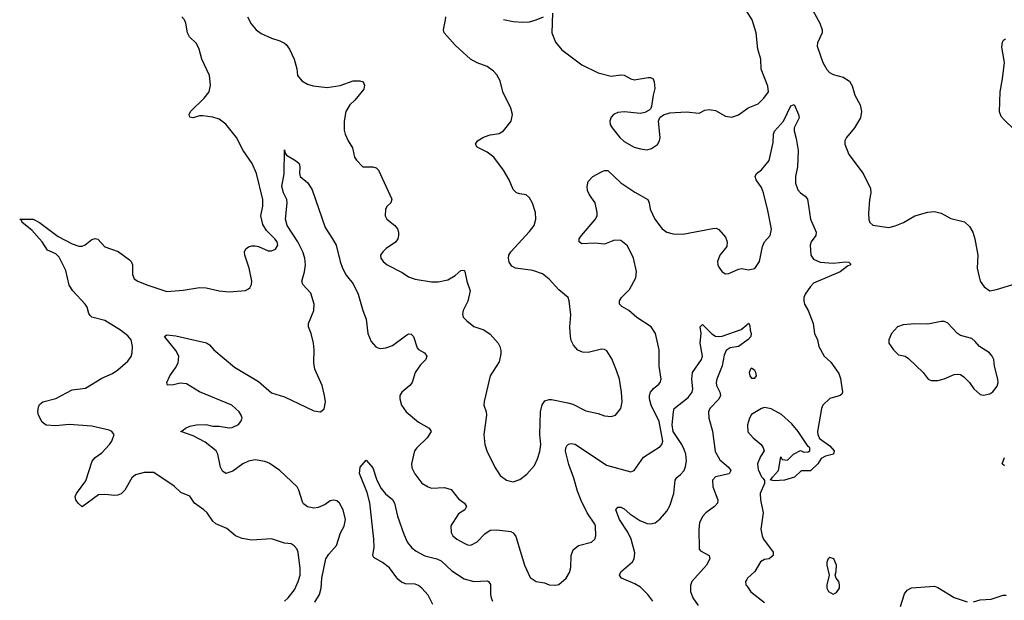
# Model space of a CAD drawing. Header units: inches. Extents: x 1839270 to 1929235, y 762242 to 910350.
# Tile 349 of 362: x 1905548 to 1911578, y 891435 to 894992. Entities that reach past the tile are written whole.
import ezdxf

# ---------------------------------------------------------------- set-up
doc = ezdxf.new("R2010")
doc.units = ezdxf.units.IN
doc.header["$MEASUREMENT"] = 0
doc.layers.add('B9809', color=7, linetype='Continuous')
doc.layers.add('B9819', color=7, linetype='Continuous')

msp = doc.modelspace()

# ---------------------------------------------------------------- linework, layer by layer
at = {"layer": 'B9809', "color": 5}
for points, elevation in [([(1907169.8, 891430.2), (1907192, 891450), (1907230, 891499.5), (1907254.2, 891550), (1907265.3, 891590), (1907265.7, 891630), (1907253.8, 891730), (1907245.4, 891750), (1907228.9, 891768.9), (1907210, 891780.5), (1907170, 891786), (1907090, 891811.8), (1906970, 891802.4), (1906910, 891814), (1906870, 891829.7), (1906815.5, 891875.5), (1906750, 891904.1), (1906730, 891920.3), (1906695.3, 891970), (1906675.9, 891990), (1906617.7, 892030), (1906590, 892072.9), (1906535, 892095), (1906493.8, 892133.8), (1906370, 892216.9), (1906310, 892217.1), (1906257.2, 892202.8), (1906235.6, 892184.4), (1906191.4, 892110), (1906170, 892087.4), (1906150, 892079.3), (1906130, 892077.7), (1906070, 892084), (1906030, 892080.3), (1905930, 892006.6), (1905905.1, 892030), (1905891.8, 892050), (1905888, 892070), (1905895.8, 892090), (1905953.3, 892166.7), (1905991.7, 892288.3), (1906010, 892310.3), (1906050, 892338.7), (1906097.4, 892390), (1906112.8, 892410), (1906127, 892450), (1906113.2, 892470), (1906096.8, 892476.8), (1905990, 892502), (1905850, 892511.1), (1905770, 892503.1), (1905710, 892508.3), (1905685.8, 892525.8), (1905663.4, 892570), (1905659.5, 892590), (1905662.7, 892617.3), (1905670, 892634.9), (1905690, 892650.3), (1905770, 892670.3), (1905870, 892723.6), (1905950, 892734), (1906050, 892794.9), (1906115.5, 892824.5), (1906150, 892846.7), (1906210, 892900.4), (1906230, 892927.7), (1906236.9, 892950), (1906239.8, 892990), (1906230.5, 893030.5), (1906210, 893055.6), (1906165.7, 893090), (1906070, 893149.8), (1905990, 893169.8), (1905979.8, 893179.8), (1905971.7, 893191.7), (1905960.9, 893230), (1905948.5, 893250), (1905873.7, 893330), (1905850, 893364.5), (1905830, 893456), (1905790, 893536.4), (1905770, 893558.2), (1905718.9, 893578.9), (1905686, 893630), (1905622.3, 893702.3), (1905562.7, 893750), (1905560.4, 893760.4), (1905548, 893770), (1905630.4, 893770), (1905670, 893749.1), (1905784.3, 893664.3), (1905870, 893619.3), (1905910, 893603.6), (1905930, 893604), (1905948.1, 893611.9), (1905990, 893645.3), (1906010, 893652), (1906026.9, 893646.9), (1906070, 893600.4), (1906151.3, 893571.3), (1906220.9, 893520.9), (1906230.4, 893510), (1906238, 893490), (1906239.3, 893430), (1906250, 893404.9), (1906271, 893390), (1906326.8, 893366.8), (1906450, 893327.4), (1906550, 893334.3), (1906650, 893351.8), (1906690, 893348.8), (1906770, 893330.4), (1906830, 893324.6), (1906930, 893333), (1906950, 893342), (1906957, 893350), (1906967.6, 893370), (1906969.7, 893390), (1906952.9, 893470), (1906926.2, 893550), (1906925.7, 893570), (1906932.4, 893587.6), (1906950, 893600.3), (1906970, 893607), (1906990, 893607.2), (1907010, 893603.1), (1907070, 893575.8), (1907090, 893576.4), (1907114, 893586), (1907129.4, 893610), (1907125.6, 893630), (1907111.2, 893650), (1907060, 893700), (1907036, 893736), (1907025.3, 893790), (1907036.5, 893850), (1907037.4, 893890), (1906998.8, 894050), (1906970.7, 894110.7), (1906917, 894190), (1906875.1, 894270), (1906810, 894351.6), (1906770, 894382), (1906730, 894394.7), (1906670, 894403.5), (1906650, 894403.1), (1906610, 894389.8), (1906590, 894395.3), (1906586.3, 894410), (1906593.6, 894430), (1906678, 894510), (1906708.7, 894550), (1906716.2, 894590), (1906709.8, 894650), (1906663.5, 894750), (1906646.3, 894810), (1906630, 894846), (1906587, 894887), (1906575.6, 894910), (1906565.1, 894970), (1906557, 894990), (1906540.9, 895010)], 680), ([(1906942.6, 895010), (1906965.7, 894965.7), (1906997.1, 894930), (1907026.8, 894906.8), (1907090, 894878.4), (1907141.4, 894861.4), (1907168.7, 894848.7), (1907178.9, 894838.9), (1907199.3, 894810), (1907228.4, 894750), (1907244.4, 894690), (1907248.9, 894648.9), (1907276.7, 894616.7), (1907310, 894597.1), (1907345.7, 894585.7), (1907430, 894577), (1907510, 894589.1), (1907590, 894616.2), (1907630, 894617.6), (1907651.3, 894610), (1907659.6, 894590), (1907655, 894565), (1907601.1, 894498.9), (1907570, 894469.6), (1907546, 894430), (1907534.4, 894370), (1907535.1, 894315.1), (1907541.3, 894290), (1907559.5, 894250), (1907586.4, 894206.4), (1907599.3, 894150), (1907610, 894130.8), (1907650, 894090.6), (1907710, 894090.4), (1907730, 894084.4), (1907746, 894070), (1907827.5, 893892.5), (1907820.7, 893870), (1907799.3, 893850), (1907789, 893831), (1907786.7, 893790), (1907796.4, 893770), (1907846, 893730), (1907862, 893710), (1907868.7, 893690), (1907868.5, 893670), (1907864.4, 893650), (1907850.3, 893629.7), (1907793, 893590), (1907772.4, 893570), (1907758.4, 893550), (1907759.5, 893530), (1907774.4, 893510), (1907799.3, 893490), (1907890, 893442), (1907930, 893415.6), (1907970, 893402), (1908070, 893386), (1908110, 893385.3), (1908170, 893398.9), (1908215.8, 893424.2), (1908250, 893455.5), (1908270, 893457.3), (1908274.4, 893450), (1908287.2, 893390), (1908306.9, 893330), (1908292.1, 893267.9), (1908263.7, 893210), (1908260.4, 893190), (1908263.8, 893170), (1908286, 893146), (1908330, 893112.4), (1908390, 893091.7), (1908430, 893064.9), (1908477.2, 893010), (1908489.2, 892990), (1908494.3, 892965.7), (1908494.7, 892945.3), (1908484.7, 892895.3), (1908428.5, 892810), (1908392.8, 892652.8), (1908390.4, 892630), (1908404.4, 892590), (1908406.4, 892570), (1908390.3, 892450.3), (1908395.8, 892390), (1908408.5, 892350), (1908457.6, 892250), (1908490, 892199.1), (1908530, 892170.5), (1908570, 892161.6), (1908610, 892175.5), (1908652.7, 892207.3), (1908699.7, 892260.3), (1908718.6, 892301.4), (1908732.7, 892347.3), (1908739.7, 892390), (1908733.7, 892450), (1908736.5, 892590), (1908747.3, 892632.7), (1908764.1, 892655.9), (1908790, 892665.8), (1908804.8, 892664.8), (1908905.5, 892645.5), (1908935.6, 892635.6), (1909014.7, 892594.7), (1909090, 892579.5), (1909130, 892565.3), (1909170, 892561.3), (1909196, 892570), (1909229.3, 892610), (1909238.4, 892650), (1909234.3, 892710), (1909220.5, 892790), (1909203.3, 892843.3), (1909174.6, 892914.6), (1909142.6, 892962.6), (1909130, 892971.3), (1909110, 892973.5), (1909030, 892953.1), (1908994, 892954), (1908966.3, 892966.3), (1908938.7, 892998.7), (1908925.9, 893025.9), (1908920.6, 893050), (1908918, 893110), (1908923.3, 893183.3), (1908913.6, 893270), (1908906, 893290), (1908850, 893336), (1908790, 893402.9), (1908750, 893434.3), (1908690, 893456), (1908584, 893470), (1908562.2, 893482.2), (1908546.4, 893506.4), (1908542, 893530), (1908544, 893550), (1908554.7, 893570), (1908670, 893693.7), (1908697.7, 893730), (1908709.7, 893770), (1908706.3, 893810), (1908688, 893868), (1908670, 893901.2), (1908650, 893918), (1908610, 893924.7), (1908590, 893931.5), (1908580.5, 893940.5), (1908570, 893952.3), (1908545.3, 894010), (1908510, 894069.6), (1908450.8, 894150), (1908410, 894179.3), (1908349.5, 894210), (1908339.5, 894230), (1908352.3, 894250), (1908388.4, 894271.6), (1908430, 894285.2), (1908484.7, 894295.3), (1908509.8, 894310.2), (1908557.7, 894370), (1908566.2, 894410), (1908554.8, 894450), (1908506.4, 894550), (1908490, 894618), (1908470, 894654), (1908450, 894676.9), (1908410, 894705.4), (1908350, 894726.9), (1908309.6, 894750), (1908215.7, 894835.7), (1908148.4, 894910), (1908143.1, 894930), (1908156.3, 894990), (1908158, 895010)], 680), ([(1908510, 894992), (1908570, 894980.4), (1908630, 894976.4), (1908670, 894979.3), (1908710, 894990.6), (1908755.3, 895010)], 680), ([(1908810, 895031), (1908807.3, 894910), (1908830, 894853), (1908867.8, 894807.8), (1908990, 894715.8), (1909090, 894667), (1909170, 894646), (1909230, 894654.4), (1909250, 894652.2), (1909290, 894628.4), (1909310, 894623.7), (1909397.4, 894637.4), (1909410, 894637.6), (1909426.8, 894630), (1909434.4, 894610), (1909437.6, 894570), (1909427, 894530), (1909418, 894462), (1909412.8, 894447.2), (1909403, 894437), (1909376.7, 894423.3), (1909350, 894416.2), (1909250, 894427.6), (1909210, 894422.4), (1909184.9, 894410), (1909170, 894395.1), (1909161.3, 894370), (1909164.9, 894350), (1909176.4, 894330), (1909223.1, 894270), (1909250, 894246), (1909311.5, 894211.5), (1909350, 894199.5), (1909390, 894194.9), (1909416.6, 894203.4), (1909453, 894227), (1909466.6, 894250), (1909469.4, 894270), (1909459.3, 894370), (1909467.2, 894392.8), (1909491.3, 894408.7), (1909530, 894421.1), (1909630, 894426.4), (1909710, 894418.8), (1909743.3, 894436.7), (1909770, 894440.5), (1909810, 894434.9), (1909870, 894400.5), (1909910, 894394.9), (1909950, 894408.2), (1910000, 894445.1)], 680), ([(1907355.6, 891424.4), (1907383.4, 891470), (1907394.1, 891510), (1907398.6, 891570), (1907422.9, 891690), (1907441.6, 891718.4), (1907487.3, 891770), (1907512.5, 891847.5), (1907535.4, 891890), (1907543, 891930), (1907529.5, 891990), (1907506, 892030), (1907490, 892043.7), (1907470, 892049.4), (1907450, 892043.7), (1907418, 892022), (1907375.9, 892004.1), (1907350, 892000.4), (1907310, 892008.3), (1907286.7, 892026.7), (1907278.9, 892038.9), (1907257.4, 892110), (1907247, 892130), (1907140.7, 892230), (1907075.2, 892275.2), (1907050, 892286), (1906990, 892295.4), (1906950, 892288.3), (1906914.9, 892270), (1906854, 892226), (1906810, 892211.5), (1906790, 892225.1), (1906777.3, 892250), (1906761.3, 892330), (1906751.3, 892350), (1906682.9, 892402.9), (1906610, 892442.3), (1906535.3, 892470), (1906550, 892476.3), (1906563.7, 892490), (1906590, 892501.5), (1906630, 892510.2), (1906690, 892511.3), (1906730, 892501.2), (1906770, 892501.3), (1906830, 892491.5), (1906850, 892494.3), (1906887.5, 892512.5), (1906902.4, 892530), (1906909.6, 892550), (1906904.7, 892570), (1906892.4, 892590), (1906847.6, 892630), (1906650, 892712.2), (1906570, 892761.4), (1906530, 892764.8), (1906490, 892754), (1906453.6, 892753.6), (1906449.6, 892770), (1906467.1, 892810), (1906501.4, 892858.6), (1906517.6, 892890), (1906521.6, 892930), (1906504.6, 892964.6), (1906435.3, 893050), (1906450, 893061), (1906505.1, 893054.9), (1906691.8, 893011.8), (1906710, 893000.5), (1906736.3, 892970), (1906863.6, 892863.6), (1907010, 892774.7), (1907090, 892705.8), (1907170, 892682.2), (1907350, 892595.3), (1907390, 892590.5), (1907412.5, 892607.5), (1907420.4, 892650), (1907415.5, 892690), (1907399.3, 892750), (1907354.6, 892850), (1907348.9, 892890), (1907351.2, 892970), (1907347.1, 893010), (1907332.3, 893070), (1907316, 893110), (1907317.3, 893130), (1907348.9, 893210), (1907351.6, 893250), (1907330, 893316.2), (1907281.1, 893370), (1907274.8, 893390), (1907292.1, 893447.9), (1907298.1, 893490), (1907293.3, 893530), (1907281.1, 893570), (1907251.4, 893631.4), (1907185.6, 893730), (1907175.2, 893770), (1907186.5, 893870), (1907183.4, 893890), (1907164, 893930), (1907152.5, 893970), (1907167.6, 894047.6), (1907170, 894194), (1907173.4, 894173.4), (1907182, 894162), (1907236.3, 894130), (1907259.1, 894110), (1907263.8, 894090), (1907260.5, 894050), (1907265.5, 894030), (1907311.9, 893991.9), (1907339.1, 893950), (1907418.6, 893718.6), (1907464.4, 893650), (1907485.3, 893610), (1907510.3, 893510), (1907524.9, 893470), (1907546.6, 893426.6), (1907590, 893373), (1907620.9, 893310), (1907649.2, 893209.2), (1907670, 893158), (1907680.9, 893070), (1907700.4, 893020.4), (1907728.2, 892988.2), (1907741.4, 892981.4), (1907758, 892978), (1907790, 892981.3), (1907830, 892994.9), (1907910, 893056), (1907930, 893066.4), (1907945.5, 893065.5), (1907959.3, 893050), (1907981.1, 892981.1), (1907990.3, 892970.3), (1908026.8, 892950), (1908040.5, 892930), (1908034.9, 892910), (1908003.4, 892876.6), (1907970.7, 892830), (1907950.7, 892770), (1907936.3, 892750), (1907887.3, 892710), (1907876.3, 892690), (1907875.5, 892670), (1907886.7, 892630), (1907914.4, 892590), (1907990, 892525.3), (1908056, 892490), (1908066.8, 892470), (1908043, 892430), (1907980.5, 892370), (1907966.7, 892350), (1907947, 892270), (1907950, 892246), (1907967.4, 892210), (1908010, 892152), (1908050, 892129.2), (1908070, 892122.8), (1908150, 892125.5), (1908190, 892113.7), (1908236.1, 892056.1), (1908272, 892030), (1908284.4, 892010), (1908274.4, 891990), (1908235.1, 891964.9), (1908188.9, 891891.1), (1908190.4, 891850), (1908201.3, 891830), (1908225.5, 891810), (1908270, 891784.6), (1908290, 891774.9), (1908310, 891773.4), (1908350, 891792.2), (1908397, 891843), (1908430, 891864.4), (1908470, 891867.2), (1908555.8, 891855.8), (1908570, 891848.8), (1908586.7, 891826.7), (1908638.9, 891650), (1908673.8, 891573.8), (1908710, 891550.7), (1908761.4, 891541.4), (1908790, 891530.8), (1908830, 891527.3), (1908850, 891531), (1908895.3, 891570), (1908915.5, 891604.5), (1908923.7, 891636.3), (1908925.6, 891710), (1908936.6, 891743.4), (1908970, 891770.4), (1909050, 891790.8), (1909069.2, 891810), (1909076.2, 891830), (1909074, 891890), (1909070, 891901.2), (1909023.1, 891970), (1908985.6, 892045.6), (1908963.9, 892103.9), (1908942.2, 892182.2), (1908910, 892266), (1908891.4, 892348.6), (1908891.6, 892368.4), (1908898.7, 892381.3), (1908909, 892391), (1908924.6, 892395.4), (1908950, 892392), (1909141.9, 892261.9), (1909290, 892221.5), (1909310.8, 892229.2), (1909368, 892312), (1909470, 892377.4), (1909480.4, 892390), (1909487, 892410), (1909463.2, 892530), (1909415.7, 892630), (1909404.4, 892670), (1909404.5, 892690), (1909410.8, 892710), (1909430, 892732.6), (1909461.8, 892758.2), (1909471.1, 892770), (1909477.3, 892790), (1909464.2, 892870), (1909464.2, 892970), (1909440.7, 893070), (1909415.1, 893110), (1909327.9, 893167.9), (1909278.7, 893210), (1909234.5, 893234.5), (1909221.3, 893250), (1909221.1, 893270), (1909234, 893290), (1909281.7, 893338.3), (1909322, 893410), (1909325.3, 893450), (1909306.1, 893530), (1909270, 893605.6), (1909230, 893638), (1909190, 893640.9), (1909130, 893616.9), (1909070, 893622.4), (1908990, 893618), (1908973.2, 893630), (1908975.1, 893650), (1908987.8, 893670), (1909072.8, 893767.2), (1909084.2, 893790), (1909084.8, 893810), (1909071.3, 893870), (1909038.1, 893918.1), (1909026.1, 893946.1), (1909023.2, 893970), (1909030, 894000.9), (1909057.3, 894030), (1909110, 894060.1), (1909130, 894067.3), (1909150, 894067.2), (1909230, 893993.1), (1909314.4, 893934.4), (1909395.5, 893890), (1909403.8, 893870), (1909408.4, 893830), (1909436.5, 893770), (1909483.1, 893710), (1909510, 893690.3), (1909550, 893680.3), (1909610, 893678.3), (1909792.5, 893712.5), (1909814, 893714), (1909830, 893707.3), (1909870, 893658.8), (1909880.7, 893630), (1909877.5, 893602.5), (1909836.3, 893550), (1909821.3, 893510), (1909823.1, 893490), (1909830, 893474.8), (1909850, 893448), (1909870, 893435.5), (1909890, 893437.1), (1909950, 893464.4), (1909970, 893466.7), (1910000, 893461.9)], 660), ([(1909424.8, 891430), (1909395.4, 891470), (1909350, 891514.7), (1909316, 891536), (1909234, 891570), (1909221.3, 891590), (1909229.7, 891610), (1909300.4, 891670), (1909310.9, 891690), (1909314.7, 891725.3), (1909292.1, 891810), (1909272.3, 891852.3), (1909221.2, 891930), (1909198.7, 891990), (1909210, 892005.7), (1909230, 892005.4), (1909250, 891996.3), (1909283.9, 891963.9), (1909344.8, 891924.8), (1909390, 891905.8), (1909410, 891903.2), (1909438.7, 891910), (1909470, 891933.2), (1909510, 891980.2), (1909530, 892013.4), (1909554.5, 892090), (1909562.3, 892170), (1909571.8, 892188.2), (1909594.8, 892205.2), (1909616.5, 892230), (1909626.2, 892253.8), (1909631.5, 892290), (1909627.2, 892330), (1909617.9, 892357.9), (1909602, 892390), (1909549, 892470), (1909542.8, 892510), (1909551.2, 892590), (1909556.4, 892610), (1909642.6, 892677.4), (1909667.1, 892710), (1909670.8, 892730), (1909663.9, 892790), (1909669, 892830), (1909723, 892910), (1909729.7, 892930), (1909714.3, 893010), (1909720.7, 893070), (1909715.3, 893110), (1909730, 893124.7), (1909787, 893067), (1909810, 893052.7), (1909830, 893050.4), (1909850, 893052.4), (1909965.6, 893094.4), (1910000, 893122.3)], 640), ([(1910000, 893025.5), (1909950.3, 892990), (1909898.6, 892981.4), (1909875, 892965), (1909863, 892937), (1909850, 892872), (1909816.8, 892790), (1909813.4, 892770), (1909814.8, 892750), (1909834.6, 892710), (1909838.8, 892690), (1909830, 892667.5), (1909774, 892610), (1909765.2, 892590), (1909768.6, 892550), (1909790, 892470.8), (1909806.1, 892346.1), (1909835.6, 892295.6), (1909888, 892250), (1909902.3, 892230), (1909893.4, 892210), (1909810, 892190.7), (1909790.2, 892170), (1909791.9, 892130), (1909822.6, 892050), (1909821.3, 892030), (1909803.6, 892010), (1909750.2, 891970), (1909730, 891948.6), (1909711.7, 891910), (1909706.4, 891870), (1909708.2, 891748.2), (1909717.2, 891737.2), (1909770, 891710.5), (1909773.4, 891690), (1909753.6, 891650), (1909663.1, 891550), (1909655.2, 891524.8), (1909656, 891490), (1909670, 891450.2), (1909703.8, 891403.8)], 640), ([(1908078.6, 891410), (1908050, 891466), (1908010, 891509.8), (1907990, 891525.6), (1907970, 891532.9), (1907910, 891536.9), (1907885.6, 891545.6), (1907864.4, 891564.4), (1907813.5, 891633.5), (1907770, 891666.4), (1907716.3, 891696.3), (1907709.6, 891710), (1907719.2, 891760.8), (1907717.7, 891810), (1907691.3, 892031.3), (1907675.3, 892095.3), (1907629, 892211), (1907633.2, 892250), (1907670, 892294), (1907710, 892246.8), (1907735.8, 892170), (1907760.7, 892120.7), (1907787.9, 892087.9), (1907830, 892053), (1907843.8, 892030), (1907862.6, 891950), (1907899.8, 891839.8), (1907922.4, 891790), (1907950, 891756.5), (1907975.6, 891735.6), (1908028.4, 891708.4), (1908101.6, 891690), (1908130, 891676.3), (1908194.8, 891614.8), (1908270, 891566), (1908330, 891550.2), (1908410, 891554.9), (1908419.1, 891550), (1908432, 891532), (1908431.2, 891470), (1908434.4, 891450), (1908444.4, 891430)], 640), ([(1910000, 891562), (1909992.7, 891550), (1909995.8, 891530), (1910000, 891524.1)], 660)]:
    msp.add_lwpolyline(points, dxfattribs=dict(at, elevation=elevation))
at = {"layer": 'B9819', "color": 5}
for points, elevation in [([(1910000, 894445.1), (1910008.5, 894451.5), (1910070, 894475.8), (1910106, 894510), (1910133.3, 894550), (1910130, 894584), (1910089.1, 894689.1), (1910086.1, 894750), (1910068.6, 894810), (1910058, 894910), (1910033.7, 894990), (1910009.8, 895029.8), (1910000, 895041.1)], 680), ([(1910392.9, 895070), (1910447.4, 894970), (1910463.1, 894930), (1910463.1, 894910), (1910432.7, 894850), (1910431.7, 894830), (1910466.3, 894730), (1910490, 894686.7), (1910507.8, 894667.8), (1910530, 894655.6), (1910590, 894638.9), (1910630, 894614.9), (1910646.1, 894586.1), (1910662.3, 894530), (1910694.9, 894470), (1910703.7, 894430), (1910696.5, 894390), (1910660.3, 894330), (1910610.4, 894270), (1910601.6, 894250), (1910600.4, 894230), (1910624.8, 894164.8), (1910713.4, 894050), (1910758, 893958), (1910759.5, 893930), (1910751.8, 893888.2), (1910746.6, 893806.6), (1910748.4, 893768.4), (1910754.8, 893750), (1910773.4, 893733.4), (1910870, 893718), (1910910, 893728.2), (1910959.5, 893750), (1911030, 893790.3), (1911110, 893813.4), (1911150, 893817.4), (1911190, 893807.4), (1911250, 893774.3), (1911333.1, 893753.1), (1911365.1, 893725.1), (1911384.9, 893690), (1911396.3, 893650), (1911415.5, 893550), (1911412.4, 893470), (1911430.6, 893390.6), (1911455.3, 893355.3), (1911490, 893331), (1911530, 893339.1), (1911650, 893376.4)], 680), ([(1911638.9, 894318.9), (1911577.6, 894377.6), (1911559.1, 894399.1), (1911547.9, 894427.9), (1911552.1, 894550), (1911567.3, 894630), (1911578.3, 894730), (1911562.6, 894822.6), (1911566.1, 894853.9), (1911572.9, 894867.1), (1911585.7, 894874.3)], 680), ([(1910000, 893461.9), (1910010, 893460.3), (1910050, 893466.7), (1910078.9, 893510), (1910097.6, 893602.4), (1910109.8, 893630.2), (1910143, 893670), (1910151.5, 893708.5), (1910130, 893822), (1910102.7, 893930), (1910090, 893962.7), (1910058, 894010), (1910051.3, 894030), (1910060.7, 894050), (1910090, 894072), (1910137.2, 894130), (1910161.4, 894238.6), (1910163.4, 894290), (1910170, 894308.2), (1910224.8, 894370), (1910270, 894464.7), (1910290, 894472), (1910316.4, 894410), (1910320.4, 894390), (1910290.2, 894329.8), (1910290.2, 894310), (1910303, 894263), (1910314.8, 894190), (1910310.2, 894089.8), (1910298.6, 894030), (1910298.3, 893990), (1910312.4, 893950), (1910330, 893930.4), (1910358.8, 893910), (1910372, 893892), (1910390.3, 893770), (1910426, 893690), (1910423.1, 893670), (1910394.9, 893630), (1910388.8, 893611.2), (1910392.3, 893550), (1910410, 893524), (1910450, 893506), (1910530, 893500.2), (1910607.3, 893507.3), (1910625.4, 893505.4), (1910635.3, 893495.3), (1910636, 893490), (1910618, 893482), (1910573.2, 893446.8), (1910410, 893377.1), (1910390, 893357.6), (1910359.1, 893310), (1910350.2, 893290), (1910349, 893270), (1910353.4, 893250), (1910376, 893210), (1910406.4, 893130), (1910416.3, 893070), (1910432.7, 893030), (1910442, 892990), (1910474, 892930), (1910514.4, 892894.4), (1910563.9, 892823.9), (1910574.2, 892794.2), (1910587.3, 892710), (1910582.8, 892697.2), (1910572, 892690), (1910508.3, 892671.7), (1910466.8, 892630), (1910458.8, 892610), (1910434, 892470), (1910434.8, 892450), (1910446.8, 892426.8), (1910510, 892381), (1910536, 892350), (1910531.3, 892330), (1910482.8, 892317.2), (1910456.9, 892303.1), (1910436, 892270), (1910390, 892229), (1910332.7, 892227.3), (1910292, 892190), (1910232, 892170), (1910170, 892166), (1910146, 892170), (1910158, 892190), (1910195.3, 892230), (1910210, 892314), (1910218, 892298), (1910250, 892294), (1910286, 892330), (1910330, 892352), (1910350, 892342), (1910376.4, 892343.6), (1910386, 892350), (1910386, 892370), (1910376.4, 892376.4), (1910316, 892470), (1910275.6, 892515.6), (1910212.7, 892572.7), (1910150, 892607), (1910110, 892615.1), (1910090, 892609.4), (1910030, 892572.3), (1910016.4, 892550), (1910004.9, 892510), (1910007.4, 892467.4), (1910039.1, 892430), (1910087.7, 892390), (1910100.7, 892370), (1910106.8, 892350), (1910084.6, 892315.4), (1910066.9, 892270), (1910070, 892236), (1910090, 892190.8), (1910101.6, 892181.6), (1910108.3, 892168.3), (1910108.5, 892150), (1910082.7, 892090), (1910084, 892050), (1910100.2, 891970), (1910086, 891870), (1910094, 891830), (1910102.7, 891810), (1910162.6, 891730), (1910162.6, 891710), (1910138, 891690), (1910110, 891684.2), (1910083.9, 891670), (1910050, 891611.6), (1910004.9, 891570), (1910000, 891562)], 660), ([(1910000, 893122.3), (1910012, 893132), (1910018.8, 893118.8), (1910020.7, 893090), (1910027.3, 893070), (1910024.9, 893050), (1910010, 893032.7), (1910000, 893025.5)], 640), ([(1911578.6, 892258.6), (1911564, 892270), (1911579.3, 892310)], 660), ([(1910000, 891524.1), (1910026.4, 891486.4), (1910110, 891421)], 660), ([(1910942.6, 891397.4), (1910966.1, 891473.9), (1910982, 891498), (1911010, 891512.2), (1911150, 891521.6), (1911170, 891514), (1911270, 891452.4), (1911350, 891426)], 660), ([(1911390, 891426.5), (1911430, 891437), (1911497.6, 891442.4), (1911570, 891466.8), (1911590, 891466.8)], 660)]:
    msp.add_lwpolyline(points, dxfattribs=dict(at, elevation=elevation))
for points, elevation in [([(1911190, 893142.6), (1911110, 893125.8), (1911030, 893128.8), (1910957.7, 893122.3), (1910922.8, 893110), (1910887.7, 893070), (1910870.7, 893030), (1910870.7, 893010), (1910899.1, 892970), (1910930, 892939.1), (1910970, 892930.5), (1910990, 892915.5), (1911080.7, 892830), (1911110.6, 892790.6), (1911130, 892781), (1911170, 892781), (1911210, 892790.8), (1911270, 892818), (1911290, 892821), (1911310, 892818), (1911330, 892804.7), (1911364.7, 892770), (1911390.5, 892730.5), (1911430, 892694.8), (1911450, 892690.7), (1911490, 892700.7), (1911507.2, 892712.8), (1911533.8, 892746.2), (1911539.5, 892770), (1911538.4, 892790), (1911517.4, 892870), (1911513, 892910), (1911502.9, 892930), (1911486.6, 892950), (1911425.2, 892990), (1911400.2, 893020.2), (1911378, 893038), (1911310, 893057.2), (1911290, 893069.3), (1911230, 893135.1), (1911210, 893142)], 680), ([(1910030, 892856), (1910022.8, 892850), (1910014.8, 892830), (1910018.8, 892810), (1910030, 892796), (1910050, 892796), (1910059.3, 892810), (1910055.1, 892830), (1910050, 892842)], 660), ([(1910510, 891697.2), (1910498, 891690), (1910491.1, 891668.9), (1910491, 891650), (1910504.7, 891590), (1910491.3, 891530), (1910491.3, 891510), (1910502, 891490), (1910530, 891472), (1910550, 891482), (1910568.7, 891510), (1910568.7, 891530), (1910564, 891550), (1910548, 891570), (1910542, 891590), (1910548.9, 891611.1), (1910549, 891650), (1910532.7, 891690)], 680)]:
    msp.add_lwpolyline(points, close=True, dxfattribs=dict(at, elevation=elevation))

doc.saveas('drawing.dxf')
